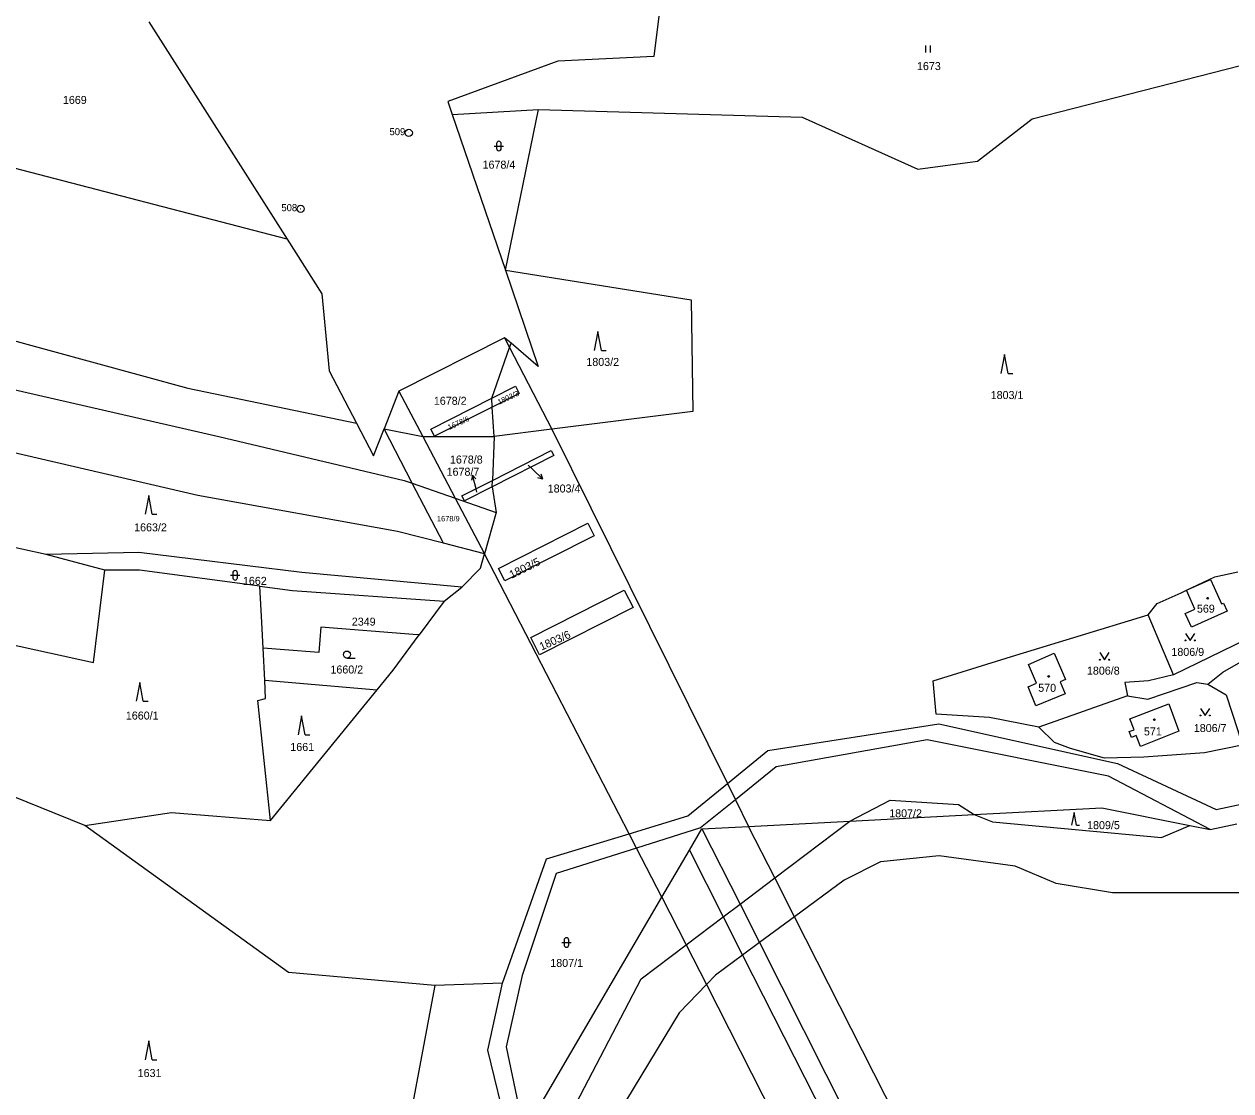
# Model space of a CAD drawing. Extents: x -725728 to -720881, y -1068679 to -1063504.
# Drawn here: x -723092.7 to -722836.4, y -1066784.5 to -1066557.9 of the extents above; entities that cross this region are included whole.
import ezdxf

# ---------------------------------------------------------------- set-up
doc = ezdxf.new("R2010")
doc.units = 0
for name, color, linetype in [('Hranice parcel', 7, 'Continuous'), ('Parcelní čísla', 7, 'Continuous'), ('Pop  PČ popisy', 7, 'Continuous'), ('Vnitřní kresba', 7, 'Continuous'), ('Značky bodu BP', 7, 'Continuous'), ('Značky budov', 7, 'Continuous'), ('Značky kultur', 7, 'Continuous')]:
    doc.layers.add(name, color=color, linetype=linetype)

# ---------------------------------------------------------------- blocks, each defined once
blk = doc.blocks.new('4.02_3')
at = {"layer": 'Značky budov'}
blk.add_circle((-0.001, 0), 0.0175, dxfattribs=at)
blk = doc.blocks.new('4.02_4')
at = {"layer": 'Značky budov'}
blk.add_circle((-0.001, 0), 0.0175, dxfattribs=at)
blk = doc.blocks.new('1029_120')
at = {"layer": 'Pop  PČ popisy'}
for p, q in [((-0.078, 0.29), (-0.1, 0.18)), ((0, 0), (-0.078, 0.29)), ((-0.078, 0.29), (-0.003, 0.206))]:
    blk.add_line(p, q, dxfattribs=at)
blk = doc.blocks.new('1029_191')
at = {"layer": 'Pop  PČ popisy'}
for p, q in [((0, 0), (0.216, -0.208)), ((0.216, -0.208), (0.109, -0.175)), ((0.216, -0.208), (0.179, -0.103))]:
    blk.add_line(p, q, dxfattribs=at)
blk = doc.blocks.new('3.14_1')
at = {"layer": 'Značky kultur'}
blk.add_lwpolyline([(-0.1, 0.15), (0, 0), (0.1, 0.15)], dxfattribs=at)
for centre in [(-0.1, 0), (0.1, 0)]:
    blk.add_circle(centre, 0.01, dxfattribs=at)
blk = doc.blocks.new('3.14_2')
at = {"layer": 'Značky kultur'}
blk.add_lwpolyline([(-0.1, 0.15), (0, 0), (0.1, 0.15)], dxfattribs=at)
for centre in [(-0.1, 0), (0.1, 0)]:
    blk.add_circle(centre, 0.01, dxfattribs=at)
blk = doc.blocks.new('3.08_1')
at = {"layer": 'Značky kultur'}
for p, q in [((0, 0.4), (-0.075, 0)), ((0.075, 0), (0, 0.4)), ((0.075, 0), (0.175, 0))]:
    blk.add_line(p, q, dxfattribs=at)
blk = doc.blocks.new('3.04_2')
at = {"layer": 'Značky kultur'}
blk.add_line((0.001, 0), (0.176, 0), dxfattribs=at)
blk.add_circle((0.001, 0.075), 0.075, dxfattribs=at)
blk = doc.blocks.new('3.16_2')
at = {"layer": 'Značky kultur'}
for p, q in [((-0.1, 0.1), (0.1, 0.1)), ((-0.05, 0.15), (-0.05, 0.05)), ((0.05, 0.05), (0.05, 0.15))]:
    blk.add_line(p, q, dxfattribs=at)
for centre, start, end in [((0, 0.15), 0, 180), ((0, 0.05), 180, 359.9879)]:
    blk.add_arc(centre, 0.05, start, end, dxfattribs=at)
blk = doc.blocks.new('3.06_2')
at = {"layer": 'Značky kultur'}
for p, q in [((-0.051, 0), (-0.051, 0.15)), ((0.049, 0), (0.049, 0.15))]:
    blk.add_line(p, q, dxfattribs=at)
blk = doc.blocks.new('3.08_2')
at = {"layer": 'Značky kultur'}
for p, q in [((0, 0.4), (-0.075, 0)), ((0.075, 0), (0, 0.4)), ((0.075, 0), (0.175, 0))]:
    blk.add_line(p, q, dxfattribs=at)
blk = doc.blocks.new('1.01_2')
at = {"layer": 'Značky bodu BP'}
for radius in [0.075, 0.003]:
    blk.add_circle((0, 0), radius, dxfattribs=at)
blk = doc.blocks.new('1.01_1')
at = {"layer": 'Značky bodu BP'}
for radius in [0.075, 0.003]:
    blk.add_circle((0, 0), radius, dxfattribs=at)

msp = doc.modelspace()

# ---------------------------------------------------------------- linework, layer by layer
at = {"layer": 'Hranice parcel'}
for p, q in [((-723066.22, -1066557.41), (-723036.86, -1066603.59)), ((-723001.81, -1066577.1), (-722983.49, -1066576)), ((-722990.51, -1066610.17), (-722983.49, -1066576)), ((-723001.81, -1066577.1), (-722990.51, -1066610.17)), ((-723036.86, -1066603.59), (-723110.18, -1066584.49)), ((-722993.31, -1066639.26), (-722993.36, -1066637.38)), ((-722992.89, -1066645.51), (-722993.31, -1066639.26)), ((-723010.28, -1066655.43), (-723016.27, -1066643.84)), ((-722992.89, -1066645.51), (-722993.25, -1066654.81)), ((-723003.68, -1066668.18), (-723010.28, -1066655.43)), ((-722993.28, -1066656.16), (-722993.25, -1066654.81)), ((-722993.28, -1066656.16), (-722992.47, -1066661.63)), ((-723088.09, -1066670.58), (-723118.61, -1066663.82)), ((-722992.47, -1066661.63), (-722994.95, -1066670.42)), ((-722994.95, -1066670.42), (-723003.68, -1066668.18)), ((-723075.6, -1066673.89), (-723088.09, -1066670.58)), ((-723003.51, -1066680.5), (-722999.75, -1066677.51)), ((-723003.51, -1066680.5), (-723008.81, -1066687.64)), ((-722848.57, -1066696.11), (-722853.99, -1066683.41)), ((-722828.81, -1066686.53), (-722848.57, -1066696.11)), ((-723041.64, -1066697.23), (-723041.99, -1066690.47)), ((-723041.64, -1066697.23), (-723017.77, -1066699.3)), ((-723040.38, -1066727.03), (-723017.77, -1066699.3)), ((-722858.36, -1066700.59), (-722877.16, -1066707.27)), ((-723079.82, -1066728.09), (-723109.92, -1066716.06)), ((-722890.93, -1066725.81), (-722863.82, -1066724.39)), ((-722890.93, -1066725.81), (-722863.82, -1066724.39)), ((-722863.82, -1066724.39), (-722845.11, -1066728.12)), ((-722863.82, -1066724.39), (-722845.11, -1066728.12)), ((-722917.32, -1066727.19), (-722890.93, -1066725.81)), ((-722917.32, -1066727.19), (-722890.93, -1066725.81)), ((-722840.77, -1066728.98), (-722835.11, -1066727.8)), ((-722840.77, -1066728.98), (-722835.11, -1066727.8)), ((-722845.11, -1066728.12), (-722840.77, -1066728.98)), ((-722845.11, -1066728.12), (-722840.77, -1066728.98)), ((-722986.52, -1066793.4), (-722957.25, -1066743.37)), ((-722986.52, -1066793.4), (-722957.25, -1066743.37)), ((-722991.14, -1066761.64), (-723005.46, -1066762.09))]:
    msp.add_line(p, q, dxfattribs=at)
for points in [[(-723012.96, -1066526.89), (-723002.3, -1066534.12), (-722972.36, -1066550.26), (-722957.63, -1066553.92), (-722958.99, -1066564.75), (-722979.36, -1066565.75), (-723002.76, -1066574.32), (-723001.81, -1066577.1)], [(-722983.49, -1066576), (-722927.46, -1066577.63), (-722902.92, -1066588.68), (-722890.24, -1066587.04), (-722878.59, -1066578.04), (-722801.95, -1066558.39)], [(-723276.92, -1066571.84), (-723235.4, -1066587.71), (-723176.45, -1066604.41), (-723107.26, -1066621.76), (-723057.94, -1066635.25), (-723022.14, -1066642.63)], [(-723282.8, -1066583.96), (-723237.85, -1066600.37), (-723156.21, -1066621.52), (-723051.38, -1066645.46), (-723012.02, -1066654.82), (-723010.28, -1066655.43)], [(-723036.86, -1066603.59), (-723029.5, -1066615.16), (-723027.91, -1066631.51), (-723022.14, -1066642.63)], [(-722990.51, -1066610.17), (-722951.01, -1066616.43), (-722950.7, -1066640.2), (-722980.66, -1066643.97), (-722992.89, -1066645.51)], [(-722990.51, -1066610.17), (-722983.53, -1066630.62), (-722989.29, -1066625.7)], [(-722989.29, -1066625.7), (-722990.66, -1066624.53), (-723013.16, -1066635.85), (-723016.27, -1066643.84)], [(-722993.36, -1066637.38), (-722989.6, -1066626.59), (-722989.29, -1066625.7)], [(-722993.36, -1066637.38), (-722988.33, -1066634.83), (-722987.56, -1066636.35), (-722993.31, -1066639.26)], [(-722993.31, -1066639.26), (-723005.55, -1066645.45), (-723006.32, -1066643.93), (-722993.36, -1066637.38)], [(-723022.14, -1066642.63), (-723018.51, -1066649.61), (-723016.27, -1066643.84)], [(-723003.68, -1066668.18), (-723013.41, -1066665.68), (-723055.86, -1066658.05), (-723116.26, -1066644)], [(-723016.27, -1066643.84), (-723008.06, -1066645.52), (-722992.89, -1066645.51)], [(-722993.25, -1066654.81), (-722980.77, -1066648.49), (-722980.23, -1066649.56), (-722993.28, -1066656.16)], [(-723010.28, -1066655.43), (-723001.17, -1066658.6), (-722992.47, -1066661.63)], [(-722993.28, -1066656.16), (-722999.21, -1066659.17), (-722999.75, -1066658.1), (-722993.25, -1066654.81)], [(-722972.98, -1066663.93), (-722971.65, -1066666.57), (-722990.63, -1066676.18), (-722991.96, -1066673.54), (-722972.98, -1066663.93)], [(-722999.75, -1066677.51), (-723033.76, -1066674.35), (-723068.38, -1066670.13), (-723088.09, -1066670.58)], [(-722999.75, -1066677.51), (-722995.81, -1066673.48), (-722994.95, -1066670.42)], [(-723109.92, -1066716.06), (-723096.67, -1066689.4), (-723078.01, -1066693.47), (-723075.6, -1066673.89)], [(-723042.67, -1066677.31), (-723068.23, -1066673.87), (-723075.6, -1066673.89)], [(-722853.99, -1066683.41), (-722852.06, -1066680.95), (-722846.94, -1066678.73), (-722845.81, -1066678.15), (-722839.82, -1066675.28), (-722834.89, -1066674.24)], [(-722846.07, -1066683.09), (-722844.01, -1066682.17), (-722845.03, -1066679.89), (-722845.81, -1066678.15), (-722840.7, -1066675.87), (-722839.92, -1066677.6), (-722838.37, -1066681.07), (-722837.96, -1066680.89), (-722837.18, -1066682.62), (-722844.76, -1066686.01), (-722845.54, -1066684.27), (-722846.07, -1066683.09)], [(-723041.99, -1066690.47), (-723042.27, -1066685), (-723042.67, -1066677.31)], [(-723042.67, -1066677.31), (-723035.72, -1066678.24), (-723003.51, -1066680.5)], [(-722963.39, -1066681.82), (-722983.27, -1066691.88), (-722985.11, -1066688.22), (-722965.24, -1066678.16), (-722963.39, -1066681.82)], [(-722877.16, -1066707.27), (-722887.69, -1066705.21), (-722898.98, -1066704.46), (-722899.62, -1066697.42), (-722882.05, -1066691.92), (-722869.72, -1066688.19), (-722853.99, -1066683.41)], [(-723008.81, -1066687.64), (-723010.07, -1066687.54), (-723029.74, -1066685.99), (-723030.17, -1066691.41), (-723037.44, -1066690.83), (-723041.99, -1066690.47)], [(-722841.27, -1066698.12), (-722838.11, -1066695.56), (-722821.01, -1066685.8), (-722814.82, -1066685.75)], [(-723017.77, -1066699.3), (-723014.35, -1066695.11), (-723008.81, -1066687.64)], [(-722873.89, -1066691.52), (-722871.54, -1066697.12), (-722872.66, -1066697.59), (-722871.57, -1066700.15), (-722877.79, -1066702.73), (-722879.48, -1066698.66), (-722877.65, -1066697.9), (-722879.39, -1066693.94), (-722873.89, -1066691.52)], [(-723040.38, -1066727.03), (-723043.09, -1066701.58), (-723041.44, -1066701.13), (-723041.64, -1066697.23)], [(-722848.57, -1066696.11), (-722853.88, -1066697.4), (-722858.9, -1066697.75), (-722858.36, -1066700.59)], [(-722858.36, -1066700.59), (-722854, -1066701.27), (-722843.62, -1066697.72), (-722841.27, -1066698.12)], [(-722841.27, -1066698.12), (-722837.36, -1066700.35), (-722834.89, -1066707.91), (-722834.01, -1066711.05)], [(-722991.14, -1066761.64), (-722981.78, -1066735.19), (-722964.23, -1066729.87), (-722951.74, -1066726.08), (-722943.35, -1066719.22), (-722934.73, -1066712.18), (-722898.44, -1066706.54), (-722860.47, -1066714.93), (-722839.51, -1066724.75), (-722810.16, -1066718.52), (-722800.94, -1066701.38)], [(-722856.47, -1066709.04), (-722857.51, -1066709.45), (-722858.01, -1066708.19), (-722856.96, -1066707.78), (-722857.86, -1066705.5), (-722849.58, -1066702.25), (-722847.43, -1066708.11), (-722855.58, -1066711.31), (-722856.47, -1066709.04)], [(-722834.01, -1066711.05), (-722842.02, -1066712.66), (-722854.9, -1066713.62), (-722863.23, -1066713.8), (-722870.42, -1066711.78), (-722873.84, -1066710.47), (-722877.16, -1066707.27)], [(-722840.77, -1066728.98), (-722862.37, -1066717.66), (-722900.9, -1066709.91), (-722932.95, -1066715.63), (-722941.65, -1066722.65), (-722949.05, -1066728.63), (-722962.65, -1066732.94), (-722979.75, -1066738.35), (-722986.92, -1066759.97), (-722990.35, -1066775.14), (-722986.52, -1066793.4)], [(-722917.32, -1066727.19), (-722908.74, -1066722.75), (-722894.25, -1066723.69), (-722890.93, -1066725.81)], [(-723079.82, -1066728.09), (-723061.45, -1066725.38), (-723040.38, -1066727.03)], [(-723132.02, -1067040.2), (-723122.27, -1067024.99), (-723106.33, -1067005.12), (-723079.75, -1066979.01), (-723031.73, -1066935.62), (-723022.83, -1066929.19), (-723003.21, -1066912.2), (-722991.84, -1066883.7), (-722984.91, -1066819.38), (-722981.46, -1066798.75), (-722961.67, -1066760.72), (-722952.09, -1066753.48), (-722944.23, -1066747.54), (-722940.66, -1066744.84), (-722933.28, -1066739.26), (-722917.32, -1066727.19)], [(-722957.25, -1066743.37), (-722951.4, -1066733.39), (-722948.74, -1066728.84), (-722938.84, -1066728.32), (-722917.32, -1066727.19)], [(-722957.25, -1066743.37), (-722951.4, -1066733.39), (-722948.74, -1066728.84), (-722938.84, -1066728.32), (-722917.32, -1066727.19)], [(-722890.93, -1066725.81), (-722887.06, -1066727.36), (-722851.1, -1066730.69), (-722845.11, -1066728.12)], [(-723005.46, -1066762.09), (-723036.58, -1066759.37), (-723079.82, -1066728.09)], [(-722801.67, -1066739.27), (-722805.03, -1066734.72), (-722809.75, -1066738.3), (-722833.19, -1066742.45), (-722861.5, -1066742.45), (-722873.51, -1066740.45), (-722882.23, -1066736.73), (-722898.38, -1066734.58), (-722910.82, -1066735.87), (-722918.54, -1066739.73), (-722929.09, -1066747.52), (-722936.53, -1066753.01), (-722940.11, -1066755.66), (-722945.85, -1066759.89), (-722947.79, -1066761.91), (-722953.57, -1066767.9), (-722968, -1066791.78)], [(-723005.46, -1066762.09), (-723010.23, -1066787.41), (-723007.85, -1066815.46), (-723002.1, -1066816.81)], [(-723002.1, -1066816.81), (-722989.89, -1066793.56), (-722994.24, -1066775.82), (-722991.14, -1066761.64)]]:
    msp.add_lwpolyline(points, dxfattribs=at)
at = {"layer": 'Pop  PČ popisy'}
for p, q in [((-722985.67, -1066651.55), (-722984.68, -1066652.49)), ((-722996.54, -1066657.32), (-722996.73, -1066656.58))]:
    msp.add_line(p, q, dxfattribs=at)
at = {"layer": 'Vnitřní kresba'}
for p, q in [((-722990.66, -1066624.53), (-722989.6, -1066626.59)), ((-722989.6, -1066626.59), (-722980.66, -1066643.97)), ((-723013.16, -1066635.85), (-723008.06, -1066645.52)), ((-723008.06, -1066645.52), (-723001.17, -1066658.6)), ((-722980.66, -1066643.97), (-722943.35, -1066719.22)), ((-723001.17, -1066658.6), (-722994.95, -1066670.42)), ((-722964.23, -1066729.87), (-722994.95, -1066670.42)), ((-722943.35, -1066719.22), (-722941.65, -1066722.65)), ((-722941.65, -1066722.65), (-722938.84, -1066728.32)), ((-722962.65, -1066732.94), (-722964.23, -1066729.87)), ((-722948.74, -1066728.84), (-722940.66, -1066744.84)), ((-722933.28, -1066739.26), (-722938.84, -1066728.32)), ((-722957.25, -1066743.37), (-722962.65, -1066732.94)), ((-722951.4, -1066733.39), (-722944.23, -1066747.54)), ((-722929.09, -1066747.52), (-722933.28, -1066739.26)), ((-722957.25, -1066743.37), (-722952.09, -1066753.48)), ((-722940.66, -1066744.84), (-722936.53, -1066753.01)), ((-722944.23, -1066747.54), (-722940.11, -1066755.66)), ((-722876.92, -1066850.26), (-722929.09, -1066747.52)), ((-722952.09, -1066753.48), (-722947.79, -1066761.91)), ((-722936.53, -1066753.01), (-722916.31, -1066793.01)), ((-722940.11, -1066755.66), (-722920.18, -1066794.96)), ((-722947.79, -1066761.91), (-722928.74, -1066799.27))]:
    msp.add_line(p, q, dxfattribs=at)
at = {"layer": 'Značky kultur'}
for p, q in [((-722869.71, -1066725.37), (-722870.21, -1066728.05)), ((-722869.21, -1066728.05), (-722869.71, -1066725.37)), ((-722869.21, -1066728.05), (-722868.54, -1066728.05))]:
    msp.add_line(p, q, dxfattribs=at)

# ---------------------------------------------------------------- block references
at = {"layer": 'Pop  PČ popisy', "xscale": 10, "yscale": 10}
for name, p in [('1029_191', (-722984.68, -1066652.49)), ('1029_120', (-722996.73, -1066656.58))]:
    msp.add_blockref(name, p, dxfattribs=at)
at = {"layer": 'Značky bodu BP', "xscale": 10, "yscale": 10}
for name, p in [('1.01_1', (-723011.02, -1066580.99)), ('1.01_2', (-723033.99, -1066597.13))]:
    msp.add_blockref(name, p, dxfattribs=at)
at = {"layer": 'Značky budov', "xscale": 10, "yscale": 10}
for name, p in [('4.02_3', (-722841.3, -1066679.84)), ('4.02_3', (-722875.07, -1066696.46)), ('4.02_4', (-722852.62, -1066705.65))]:
    msp.add_blockref(name, p, dxfattribs=at)
at = {"layer": 'Značky kultur', "xscale": 10, "yscale": 10}
for name, p in [('3.06_2', (-722900.68, -1066563.92)), ('3.16_2', (-722991.88, -1066584.79)), ('3.08_1', (-722970.86, -1066627.22)), ('3.08_1', (-722884.47, -1066632.1)), ('3.08_1', (-723066.27, -1066662)), ('3.16_2', (-723047.91, -1066675.98)), ('3.14_1', (-722845.06, -1066688.81)), ('3.04_2', (-723024.17, -1066692.56)), ('3.14_2', (-722863.22, -1066692.91)), ('3.08_1', (-723068.17, -1066701.74)), ('3.08_1', (-723033.79, -1066708.84)), ('3.14_1', (-722841.85, -1066704.76)), ('3.16_2', (-722977.54, -1066753.98)), ('3.08_2', (-723066.27, -1066777.9))]:
    msp.add_blockref(name, p, dxfattribs=at)

# ---------------------------------------------------------------- texts
at = {"layer": 'Parcelní čísla'}
for s, height, p in [('1673', 1.7, (-722903.07, -1066567.66)), ('1669', 1.7, (-723084.5, -1066574.85)), ('1678/4', 1.7, (-722995.35, -1066588.6)), ('1803/2', 1.7, (-722973.3, -1066630.5)), ('1678/2', 1.7, (-723005.7, -1066638.76)), ('1803/1', 1.7, (-722887.41, -1066637.54)), ('1678/8', 1.7, (-723002.28, -1066651.24)), ('1678/7', 1.7, (-723002.99, -1066653.83)), ('1803/4', 1.7, (-722981.51, -1066657.39)), ('1663/2', 1.7, (-723069.37, -1066665.64)), ('1678/9', 1.14, (-723005.04, -1066663.52)), ('1662', 1.7, (-723046.26, -1066677.01)), ('569', 1.7, (-722843.6, -1066682.91)), ('2349', 1.7, (-723023.13, -1066685.67)), ('1806/9', 1.7, (-722849.02, -1066692.1)), ('1660/2', 1.7, (-723027.67, -1066695.84)), ('1806/8', 1.7, (-722866.96, -1066696.08)), ('570', 1.7, (-722877.31, -1066699.73)), ('1660/1', 1.7, (-723071.13, -1066705.62)), ('571', 1.7, (-722854.86, -1066708.99)), ('1806/7', 1.7, (-722844.26, -1066708.27)), ('1661', 1.7, (-723036.19, -1066712.29)), ('1807/2', 1.7, (-722908.97, -1066726.39)), ('1809/5', 1.7, (-722866.93, -1066728.9)), ('1807/1', 1.7, (-722980.96, -1066758.17)), ('1631', 1.7, (-723068.62, -1066781.56))]:
    msp.add_text(s, height=height, dxfattribs=at).set_placement(p)
for s, height, rotation, p in [('1803/3', 1.14, 25, (-722991.84, -1066638.75)), ('1678/6', 1.14, 24, (-723002.44, -1066644.12)), ('1803/5', 1.7, 26, (-722989.17, -1066675.72)), ('1803/6', 1.7, 24, (-722982.83, -1066690.99))]:
    msp.add_text(s, height=height, rotation=rotation, dxfattribs=at).set_placement(p)
at = {"layer": 'Značky bodu BP'}
for s, p in [('509', (-723015.12, -1066581.49)), ('508', (-723038.09, -1066597.63))]:
    msp.add_text(s, height=1.5, dxfattribs=at).set_placement(p)

doc.saveas('drawing.dxf')
